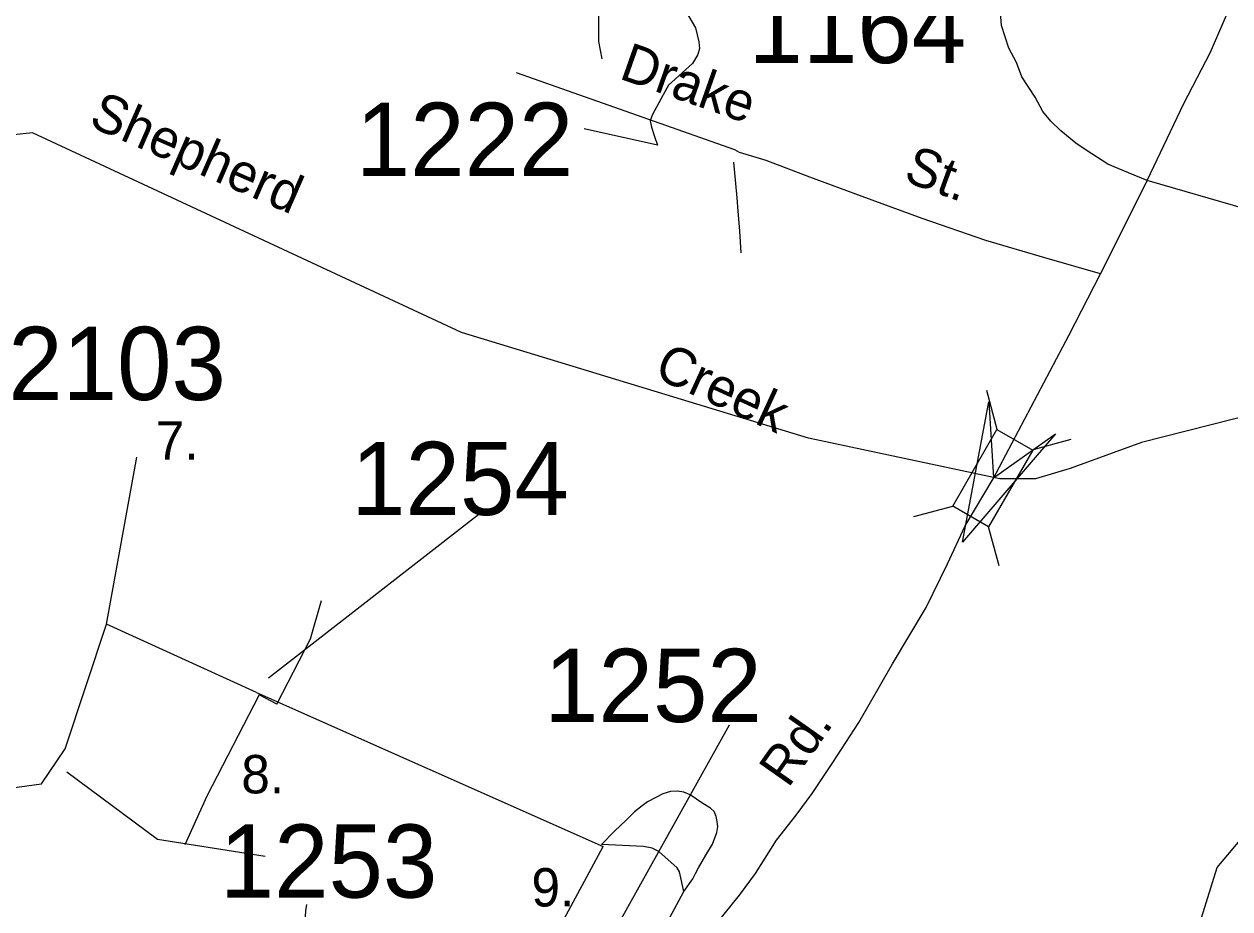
# Model space of a CAD drawing. Extents: x 884530 to 1028605, y 526725 to 653634.
# Drawn here: x 964590 to 966651, y 580309 to 581820 of the extents above; entities that cross this region are included whole.
import ezdxf

# ---------------------------------------------------------------- set-up
doc = ezdxf.new("R2010")
doc.units = 0
for name, color, linetype in [('Exist Hydrographic Creek Single Shore', 7, 'Continuous'), ('Exist Hydrographic Creek Single Shore Label', 7, 'Continuous'), ('Exist Road Non-System Type 51', 7, 'Continuous'), ('Exist Road Secondary Structure Standard Bridge Attributed CELL', 7, 'Continuous'), ('Exist Road Secondary Structure Standard Bridge CELL', 7, 'Continuous'), ('Exist Road Secondary Type 51 Attributed', 7, 'Continuous'), ('Exist Road Secondary Type 51 Label', 7, 'Continuous'), ('Exist Road Secondary Type 51 Number Label', 7, 'Continuous')]:
    doc.layers.add(name, color=color, linetype=linetype)

msp = doc.modelspace()

# ---------------------------------------------------------------- linework, layer by layer
at = {"layer": 'Exist Hydrographic Creek Single Shore'}
for points in [[(967045.6, 581194.1), (966926.4, 581213.5), (966499.5, 581105.4), (966377.6, 581060.9), (966318.7, 581043.6), (966257.7, 581043.6), (965930.6, 581112.9), (965337.8, 581293.2), (964604.5, 581634.4), (964370.1, 581609.6), (964132.5, 581493), (963856.1, 581392.8)], [(966332.9, 578813.4), (966356.8, 579505.4), (966629, 580379.4), (966939.1, 580747.6), (967349, 581020.2), (967329.8, 581380.9)]]:
    msp.add_lwpolyline(points, dxfattribs=at)
at = {"layer": 'Exist Road Non-System Type 51'}
for p, q in [((965672.5, 581613.3), (965547.3, 581641.3)), ((965022.3, 580658.7), (964991.6, 580674.2))]:
    msp.add_line(p, q, dxfattribs=at)
for points in [[(965579.4, 581955.5), (965571, 581921.4), (965571, 581905.2), (965571.6, 581790.6), (965577.2, 581761)], [(965719.4, 581941.5), (965712.2, 581923.9), (965710.8, 581899), (965710.8, 581877.7), (965720.5, 581843.1), (965737.3, 581814.1), (965743.3, 581790.2), (965744.2, 581778.5), (965741.3, 581768.2), (965732.2, 581752.8), (965691.1, 581716.1), (965682.3, 581699.5), (965663.2, 581664.7), (965660.3, 581654.9), (965662.3, 581644.2), (965667.6, 581628.3), (965672.5, 581613.3)], [(965802.4, 581584.3), (965808, 581523.4), (965809.7, 581500.5), (965812.8, 581467.1), (965814.8, 581429.7)], [(965022.3, 580658.7), (965079.3, 580769.9), (965098.2, 580835.6)], [(964991.6, 580674.2), (964902.4, 580501.3), (964864.7, 580418.1)], [(965717.8, 580338.2), (965732.9, 580360), (965737.4, 580369), (965742.5, 580379), (965754.9, 580400.5), (965766.7, 580419.3), (965774.1, 580439.2), (965775.5, 580449.4), (965774.8, 580458), (965773, 580466.8), (965769.5, 580475.3), (965763.4, 580480.6), (965750.3, 580488.5), (965728.4, 580503.3), (965717.4, 580508.3), (965706.7, 580510.1), (965694.7, 580509), (965681.9, 580505.4), (965669.9, 580499.1), (965655.7, 580491.6), (965646.4, 580484.6), (965633, 580474.3), (965618.8, 580460.1), (965599.1, 580441.7), (965577.1, 580418.7)], [(965717.8, 580338.2), (965710.3, 580371.9), (965706, 580379), (965674.6, 580406.5), (965663.4, 580412.7), (965648.9, 580415.2), (965577.1, 580418.7)], [(965666.4, 580166.7), (965658.6, 580175.7), (965653.3, 580184), (965651.1, 580190.7), (965650.5, 580200.5), (965651.4, 580209.6), (965653.8, 580218.5), (965656.9, 580226.1), (965717.8, 580338.2)], [(965443.5, 580137.3), (965403.4, 580149.4), (965362.6, 580164.6), (965334.8, 580173.9), (965301.3, 580189.1), (965250.7, 580214), (965210.2, 580233.5), (965171.2, 580251), (965144.4, 580261.9), (965128.8, 580268.1), (965107.8, 580273.2), (965093, 580278.7), (965082, 580283.8), (965074.7, 580288), (965071.2, 580295.8), (965071.6, 580305.5), (965073.5, 580316.1)]]:
    msp.add_lwpolyline(points, dxfattribs=at)
at = {"layer": 'Exist Road Secondary Structure Standard Bridge Attributed CELL'}
msp.add_lwpolyline([(966352.6, 581120.3), (966194, 580935), (966238.7, 581174.7), (966246.6, 581045)], close=True, dxfattribs=at)
at = {"layer": 'Exist Road Secondary Structure Standard Bridge CELL'}
for p, q in [((966253, 581127.6), (966235.1, 581194.2)), ((966312.8, 581093.1), (966379.4, 581110.9)), ((966110.5, 580979), (966177.2, 580996.9)), ((966256.2, 580894.9), (966238.3, 580961.6))]:
    msp.add_line(p, q, dxfattribs=at)
msp.add_lwpolyline([(966177.2, 580996.9), (966252.7, 581127.7), (966313.9, 581092.4), (966238.3, 580961.6)], close=True, dxfattribs=at)
at = {"layer": 'Exist Road Secondary Type 51 Attributed'}
for points in [[(966509.1, 581552.9), (966571.8, 581684.8), (966617, 581771.3), (966666.9, 581887.6), (966714.3, 581984.1), (966738.5, 582036.6)], [(966509.1, 581552.9), (966477.6, 581565.9), (966442.1, 581581.2), (966404.9, 581604.6), (966387.4, 581617.1), (966362, 581638), (966344.7, 581654.6), (966331.3, 581671.1), (966318, 581695.5), (966295.2, 581730.4), (966286.1, 581754.8), (966272.8, 581779.3), (966260.2, 581817.7), (966253.6, 581906.6)], [(966429.7, 581393.6), (966334.6, 581420.9), (966233.4, 581450.4), (966124.7, 581488.2), (966022.1, 581525.6), (965933.1, 581558.8), (965858.1, 581587.4), (965812.5, 581601.1), (965804.6, 581605.2), (965431.6, 581736.8)], [(966429.7, 581393.6), (966457.6, 581448.7), (966509.1, 581552.9)], [(967057.5, 581195.3), (966915.1, 581355.6), (966678.4, 581504.1), (966509.1, 581552.9)], [(966245.9, 581043.6), (966376, 581289.3), (966429.7, 581393.6)], [(964731.2, 580795.3), (964783, 581080.6)], [(965553.3, 580065.2), (965762.3, 580269.9), (965812.6, 580332.1), (965839.9, 580369.2), (965875.9, 580426.1), (965909.4, 580468.8), (965936.7, 580506.1), (965972.4, 580558.8), (966016.8, 580627.3), (966074.4, 580727.4), (966131.8, 580823.4), (966168.3, 580898.3), (966198.6, 580963.1), (966245.9, 581043.6)], [(964317.5, 580546.7), (964519, 580508.6), (964619.7, 580522.2), (964660.5, 580582.1), (964731.2, 580795.3)], [(964987.1, 580678.1), (964731.2, 580795.3)], [(964987.1, 580678.1), (965579.9, 580415.5)], [(965553.3, 580065.2), (965433.1, 580143.9), (965579.9, 580415.5)]]:
    msp.add_lwpolyline(points, dxfattribs=at)
at = {"layer": 'Exist Road Secondary Type 51 Label'}
for points in [[(965370, 580984.8), (965008, 580703.1)], [(965795.2, 580622.6), (965519.4, 580128.2)], [(965002.3, 580398.4), (964818.4, 580427.1), (964663.3, 580542.1)]]:
    msp.add_lwpolyline(points, dxfattribs=at)

# ---------------------------------------------------------------- texts
at = {"layer": 'Exist Hydrographic Creek Single Shore Label'}
for s, rotation, p in [('Shepherd', 336.3801, (964698.4, 581647.1)), ('Shepherd', 336.3801, (964698.4, 581647.1)), ('Creek', 335.3113, (965664.1, 581218.2)), ('Creek', 335.3113, (965664.1, 581218.2))]:
    msp.add_text(s, height=65.62, rotation=rotation, dxfattribs=at).set_placement(p)
at = {"layer": 'Exist Road Secondary Type 51 Label'}
for s, rotation, p in [('Drake', 340.5804, (965605, 581727.8)), ('St.', 339.9465, (966090.8, 581552.9)), ('Rd.', 54.8431, (965895.8, 580513.7))]:
    msp.add_text(s, height=65.62, rotation=rotation, dxfattribs=at).set_placement(p)
for s, p in [('7.', (964815.1, 581076.1)), ('8.', (964961.3, 580506)), ('9.', (965457.2, 580312.8))]:
    msp.add_text(s, height=65.62, dxfattribs=at).set_placement(p)
at = {"layer": 'Exist Road Secondary Type 51 Number Label'}
for s, p in [('1164', (965828.1, 581753.6)), ('1222', (965157, 581561)), ('2103', (964563.1, 581178.1)), ('1254', (965149, 580981.6)), ('1252', (965478.9, 580628)), ('1253', (964924.5, 580327.9))]:
    msp.add_text(s, height=125, dxfattribs=at).set_placement(p)

doc.saveas('drawing.dxf')
